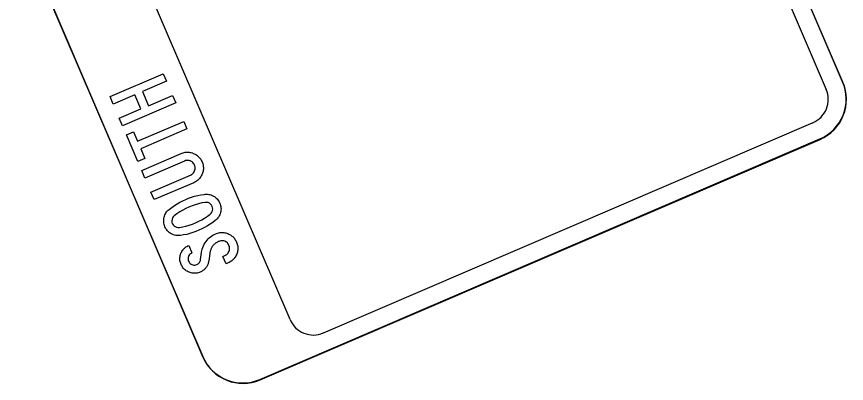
# Model space of a CAD drawing. Extents: x 1581789 to 1622364, y 1043167 to 1103486.
# Drawn here: x 1622252.92 to 1622267.22, y 1103396.24 to 1103402.56 of the extents above; entities that cross this region are included whole.
import ezdxf

# ---------------------------------------------------------------- set-up
doc = ezdxf.new("R2010")
doc.units = 0
doc.layers.add('RD_PD_PatLn2', color=7, linetype='Continuous')

msp = doc.modelspace()

# ---------------------------------------------------------------- linework, layer by layer
at = {"layer": 'RD_PD_PatLn2'}
for p, q in [((1622267.157, 1103401.438), (1622259.865, 1103418.429)), ((1622248.838, 1103413.696), (1622256.13, 1103396.706)), ((1622248.842, 1103413.688), (1622256.134, 1103396.697)), ((1622267.161, 1103401.429), (1622263.488, 1103409.988)), ((1622257.115, 1103396.312), (1622266.764, 1103400.453)), ((1622257.119, 1103396.303), (1622266.768, 1103400.444))]:
    msp.add_line(p, q, dxfattribs=at)
for points in [[(1622259.582, 1103418.297), (1622263.201, 1103409.865), (1622266.874, 1103401.306)], [(1622257.636, 1103397.341), (1622254.941, 1103403.614), (1622254.903, 1103403.582), (1622254.945, 1103403.349), (1622254.854, 1103403.248), (1622254.856, 1103403.14), (1622254.811, 1103402.989), (1622254.585, 1103402.824), (1622254.001, 1103402.99), (1622253.516, 1103403.51), (1622253.413, 1103403.54), (1622252.812, 1103405.092), (1622253.08, 1103405.575), (1622252.697, 1103406.512), (1622252.867, 1103406.911), (1622253.188, 1103407.697), (1622250.341, 1103414.331)], [(1622255.45, 1103401.576), (1622255.506, 1103401.446), (1622255.09, 1103401.268), (1622255.195, 1103401.025), (1622255.61, 1103401.203), (1622255.666, 1103401.073), (1622254.748, 1103400.68), (1622254.692, 1103400.809), (1622255.065, 1103400.969), (1622254.961, 1103401.212), (1622254.588, 1103401.052), (1622254.532, 1103401.182), (1622255.45, 1103401.576), (1622255.45, 1103401.576)], [(1622254.937, 1103400.578), (1622255.008, 1103400.412), (1622255.803, 1103400.754), (1622255.858, 1103400.625), (1622255.063, 1103400.284), (1622255.134, 1103400.118), (1622255.011, 1103400.066), (1622254.814, 1103400.525), (1622254.937, 1103400.578), (1622254.937, 1103400.578)], [(1622266.645, 1103400.731), (1622258.208, 1103397.11)], [(1622255.078, 1103399.91), (1622255.759, 1103400.202), (1622255.776, 1103400.209), (1622255.794, 1103400.215), (1622255.811, 1103400.219), (1622255.828, 1103400.223), (1622255.846, 1103400.225), (1622255.864, 1103400.225), (1622255.881, 1103400.225), (1622255.898, 1103400.224), (1622255.916, 1103400.221), (1622255.933, 1103400.217), (1622255.951, 1103400.212), (1622255.968, 1103400.205), (1622255.984, 1103400.199), (1622255.999, 1103400.191), (1622256.014, 1103400.183), (1622256.028, 1103400.174), (1622256.04, 1103400.164), (1622256.053, 1103400.153), (1622256.064, 1103400.142), (1622256.075, 1103400.13), (1622256.085, 1103400.118), (1622256.095, 1103400.104), (1622256.104, 1103400.09), (1622256.111, 1103400.075), (1622256.119, 1103400.059), (1622256.125, 1103400.043), (1622256.13, 1103400.027), (1622256.135, 1103400.011), (1622256.138, 1103399.995), (1622256.14, 1103399.979), (1622256.141, 1103399.963), (1622256.141, 1103399.947), (1622256.141, 1103399.93), (1622256.139, 1103399.914), (1622256.136, 1103399.898), (1622256.132, 1103399.882), (1622256.127, 1103399.866), (1622256.121, 1103399.85), (1622256.113, 1103399.833), (1622256.105, 1103399.817), (1622256.096, 1103399.801), (1622256.086, 1103399.787), (1622256.075, 1103399.773), (1622256.063, 1103399.76), (1622256.051, 1103399.748), (1622256.037, 1103399.737), (1622256.023, 1103399.726), (1622256.008, 1103399.717), (1622255.992, 1103399.708), (1622255.975, 1103399.7), (1622255.294, 1103399.408), (1622255.238, 1103399.538), (1622255.919, 1103399.83), (1622255.935, 1103399.838), (1622255.949, 1103399.848), (1622255.962, 1103399.859), (1622255.973, 1103399.871), (1622255.982, 1103399.886), (1622255.99, 1103399.902), (1622255.995, 1103399.919), (1622255.999, 1103399.936), (1622256, 1103399.953), (1622255.998, 1103399.97), (1622255.995, 1103399.986), (1622255.989, 1103400.003), (1622255.981, 1103400.019), (1622255.971, 1103400.033), (1622255.96, 1103400.046), (1622255.947, 1103400.057), (1622255.932, 1103400.066), (1622255.916, 1103400.074), (1622255.899, 1103400.079), (1622255.882, 1103400.083), (1622255.865, 1103400.084), (1622255.848, 1103400.082), (1622255.832, 1103400.079), (1622255.815, 1103400.072), (1622255.134, 1103399.78), (1622255.078, 1103399.91), (1622255.078, 1103399.91)], [(1622255.837, 1103399.41), (1622255.887, 1103399.431), (1622255.939, 1103399.449), (1622255.991, 1103399.465), (1622256.044, 1103399.479), (1622256.098, 1103399.49), (1622256.153, 1103399.499), (1622256.174, 1103399.501), (1622256.194, 1103399.502), (1622256.215, 1103399.501), (1622256.235, 1103399.498), (1622256.255, 1103399.494), (1622256.275, 1103399.488), (1622256.294, 1103399.48), (1622256.313, 1103399.47), (1622256.332, 1103399.459), (1622256.349, 1103399.447), (1622256.364, 1103399.434), (1622256.379, 1103399.419), (1622256.392, 1103399.403), (1622256.404, 1103399.386), (1622256.415, 1103399.368), (1622256.424, 1103399.348), (1622256.432, 1103399.328), (1622256.437, 1103399.308), (1622256.442, 1103399.288), (1622256.444, 1103399.267), (1622256.445, 1103399.247), (1622256.443, 1103399.226), (1622256.441, 1103399.205), (1622256.436, 1103399.184), (1622256.43, 1103399.164), (1622256.422, 1103399.144), (1622256.413, 1103399.126), (1622256.403, 1103399.108), (1622256.391, 1103399.092), (1622256.378, 1103399.076), (1622256.363, 1103399.061), (1622256.347, 1103399.048), (1622256.303, 1103399.015), (1622256.258, 1103398.984), (1622256.211, 1103398.954), (1622256.163, 1103398.927), (1622256.114, 1103398.902), (1622256.064, 1103398.88), (1622256.013, 1103398.859), (1622255.96, 1103398.84), (1622255.908, 1103398.824), (1622255.855, 1103398.81), (1622255.801, 1103398.799), (1622255.746, 1103398.79), (1622255.725, 1103398.788), (1622255.705, 1103398.788), (1622255.685, 1103398.789), (1622255.664, 1103398.792), (1622255.645, 1103398.797), (1622255.625, 1103398.803), (1622255.606, 1103398.811), (1622255.587, 1103398.821), (1622255.569, 1103398.832), (1622255.552, 1103398.844), (1622255.537, 1103398.857), (1622255.522, 1103398.872), (1622255.509, 1103398.888), (1622255.497, 1103398.905), (1622255.487, 1103398.923), (1622255.478, 1103398.942), (1622255.47, 1103398.962), (1622255.464, 1103398.982), (1622255.46, 1103399.002), (1622255.457, 1103399.023), (1622255.457, 1103399.043), (1622255.458, 1103399.063), (1622255.46, 1103399.084), (1622255.464, 1103399.105), (1622255.47, 1103399.125), (1622255.478, 1103399.144), (1622255.487, 1103399.163), (1622255.497, 1103399.18), (1622255.508, 1103399.197), (1622255.521, 1103399.212), (1622255.536, 1103399.227), (1622255.552, 1103399.24), (1622255.596, 1103399.274), (1622255.641, 1103399.305), (1622255.687, 1103399.334), (1622255.736, 1103399.362), (1622255.785, 1103399.387), (1622255.837, 1103399.41), (1622255.837, 1103399.41)], [(1622255.892, 1103399.28), (1622255.838, 1103399.255), (1622255.785, 1103399.228), (1622255.735, 1103399.198), (1622255.686, 1103399.166), (1622255.639, 1103399.131), (1622255.622, 1103399.113), (1622255.609, 1103399.093), (1622255.601, 1103399.07), (1622255.597, 1103399.045), (1622255.599, 1103399.021), (1622255.606, 1103398.997), (1622255.619, 1103398.976), (1622255.635, 1103398.957), (1622255.655, 1103398.943), (1622255.678, 1103398.933), (1622255.702, 1103398.929), (1622255.727, 1103398.93), (1622255.785, 1103398.94), (1622255.841, 1103398.953), (1622255.898, 1103398.969), (1622255.953, 1103398.988), (1622256.008, 1103399.009), (1622256.062, 1103399.034), (1622256.113, 1103399.061), (1622256.163, 1103399.091), (1622256.212, 1103399.123), (1622256.259, 1103399.158), (1622256.277, 1103399.176), (1622256.29, 1103399.196), (1622256.299, 1103399.219), (1622256.303, 1103399.244), (1622256.301, 1103399.268), (1622256.294, 1103399.292), (1622256.282, 1103399.314), (1622256.265, 1103399.332), (1622256.245, 1103399.347), (1622256.222, 1103399.356), (1622256.198, 1103399.361), (1622256.174, 1103399.36), (1622256.116, 1103399.35), (1622256.059, 1103399.337), (1622256.002, 1103399.321), (1622255.947, 1103399.302), (1622255.892, 1103399.28), (1622255.892, 1103399.28)], [(1622255.74, 1103398.43), (1622255.743, 1103398.448), (1622255.749, 1103398.465), (1622255.755, 1103398.483), (1622255.762, 1103398.499), (1622255.77, 1103398.516), (1622255.78, 1103398.531), (1622255.79, 1103398.545), (1622255.801, 1103398.559), (1622255.813, 1103398.571), (1622255.826, 1103398.582), (1622255.84, 1103398.593), (1622255.855, 1103398.603), (1622255.871, 1103398.612), (1622255.888, 1103398.619), (1622255.943, 1103398.49), (1622255.928, 1103398.482), (1622255.914, 1103398.472), (1622255.902, 1103398.46), (1622255.893, 1103398.446), (1622255.885, 1103398.43), (1622255.879, 1103398.413), (1622255.877, 1103398.397), (1622255.877, 1103398.38), (1622255.88, 1103398.363), (1622255.886, 1103398.347), (1622255.894, 1103398.331), (1622255.904, 1103398.318), (1622255.916, 1103398.306), (1622255.93, 1103398.296), (1622255.945, 1103398.289), (1622255.962, 1103398.284), (1622255.979, 1103398.281), (1622255.995, 1103398.281), (1622256.012, 1103398.284), (1622256.028, 1103398.29), (1622256.042, 1103398.296), (1622256.054, 1103398.304), (1622256.064, 1103398.313), (1622256.073, 1103398.323), (1622256.081, 1103398.334), (1622256.087, 1103398.346), (1622256.091, 1103398.36), (1622256.094, 1103398.374), (1622256.111, 1103398.499), (1622256.116, 1103398.529), (1622256.123, 1103398.557), (1622256.132, 1103398.585), (1622256.143, 1103398.612), (1622256.156, 1103398.639), (1622256.171, 1103398.664), (1622256.188, 1103398.689), (1622256.205, 1103398.71), (1622256.223, 1103398.73), (1622256.242, 1103398.748), (1622256.262, 1103398.765), (1622256.283, 1103398.781), (1622256.305, 1103398.795), (1622256.328, 1103398.808), (1622256.353, 1103398.819), (1622256.37, 1103398.826), (1622256.387, 1103398.832), (1622256.405, 1103398.836), (1622256.422, 1103398.839), (1622256.44, 1103398.841), (1622256.457, 1103398.842), (1622256.474, 1103398.842), (1622256.492, 1103398.84), (1622256.509, 1103398.837), (1622256.527, 1103398.834), (1622256.544, 1103398.828), (1622256.562, 1103398.822), (1622256.578, 1103398.815), (1622256.593, 1103398.808), (1622256.608, 1103398.799), (1622256.621, 1103398.79), (1622256.634, 1103398.781), (1622256.646, 1103398.77), (1622256.658, 1103398.759), (1622256.669, 1103398.747), (1622256.679, 1103398.734), (1622256.689, 1103398.721), (1622256.697, 1103398.706), (1622256.705, 1103398.691), (1622256.712, 1103398.676), (1622256.719, 1103398.658), (1622256.725, 1103398.641), (1622256.729, 1103398.624), (1622256.733, 1103398.606), (1622256.735, 1103398.589), (1622256.735, 1103398.571), (1622256.735, 1103398.554), (1622256.733, 1103398.537), (1622256.73, 1103398.519), (1622256.727, 1103398.502), (1622256.721, 1103398.484), (1622256.715, 1103398.467), (1622256.707, 1103398.45), (1622256.699, 1103398.433), (1622256.69, 1103398.418), (1622256.68, 1103398.403)], [(1622256.532, 1103398.301), (1622256.476, 1103398.431), (1622256.512, 1103398.446), (1622256.528, 1103398.455), (1622256.543, 1103398.464), (1622256.555, 1103398.475), (1622256.566, 1103398.488), (1622256.576, 1103398.503), (1622256.583, 1103398.519), (1622256.589, 1103398.536), (1622256.592, 1103398.553), (1622256.593, 1103398.569), (1622256.592, 1103398.586), (1622256.589, 1103398.603), (1622256.582, 1103398.62), (1622256.575, 1103398.636), (1622256.565, 1103398.65), (1622256.554, 1103398.663), (1622256.541, 1103398.674), (1622256.526, 1103398.683), (1622256.51, 1103398.691), (1622256.493, 1103398.696), (1622256.476, 1103398.7), (1622256.459, 1103398.7), (1622256.442, 1103398.699), (1622256.426, 1103398.695), (1622256.409, 1103398.689), (1622256.396, 1103398.684), (1622256.385, 1103398.678), (1622256.373, 1103398.672), (1622256.363, 1103398.665), (1622256.352, 1103398.658), (1622256.342, 1103398.651), (1622256.333, 1103398.643), (1622256.324, 1103398.635), (1622256.316, 1103398.626), (1622256.308, 1103398.617), (1622256.301, 1103398.608), (1622256.294, 1103398.598), (1622256.287, 1103398.588), (1622256.282, 1103398.578), (1622256.276, 1103398.567), (1622256.271, 1103398.556), (1622256.267, 1103398.544), (1622256.263, 1103398.533), (1622256.259, 1103398.52), (1622256.256, 1103398.508), (1622256.253, 1103398.495), (1622256.251, 1103398.481), (1622256.234, 1103398.356), (1622256.232, 1103398.342), (1622256.229, 1103398.328), (1622256.226, 1103398.315), (1622256.222, 1103398.303), (1622256.218, 1103398.291), (1622256.212, 1103398.279), (1622256.207, 1103398.268), (1622256.201, 1103398.257), (1622256.194, 1103398.247), (1622256.187, 1103398.237), (1622256.179, 1103398.227), (1622256.171, 1103398.218), (1622256.162, 1103398.209), (1622256.152, 1103398.201), (1622256.142, 1103398.193), (1622256.132, 1103398.186), (1622256.121, 1103398.178), (1622256.109, 1103398.172), (1622256.097, 1103398.166), (1622256.084, 1103398.16), (1622256.067, 1103398.153), (1622256.05, 1103398.148), (1622256.033, 1103398.144), (1622256.015, 1103398.141), (1622255.998, 1103398.139), (1622255.981, 1103398.139), (1622255.963, 1103398.14), (1622255.946, 1103398.142), (1622255.929, 1103398.146), (1622255.911, 1103398.151), (1622255.894, 1103398.157), (1622255.877, 1103398.165), (1622255.861, 1103398.173), (1622255.846, 1103398.183), (1622255.832, 1103398.193), (1622255.818, 1103398.204), (1622255.806, 1103398.216), (1622255.794, 1103398.23), (1622255.784, 1103398.244), (1622255.774, 1103398.259), (1622255.765, 1103398.274), (1622255.757, 1103398.291), (1622255.75, 1103398.309), (1622255.745, 1103398.326), (1622255.741, 1103398.343), (1622255.738, 1103398.36), (1622255.737, 1103398.378), (1622255.736, 1103398.395), (1622255.737, 1103398.413), (1622255.74, 1103398.43)], [(1622256.68, 1103398.403), (1622256.669, 1103398.39), (1622256.657, 1103398.377), (1622256.645, 1103398.365), (1622256.631, 1103398.354), (1622256.617, 1103398.343), (1622256.602, 1103398.334), (1622256.586, 1103398.325), (1622256.569, 1103398.317), (1622256.532, 1103398.301), (1622256.532, 1103398.301)]]:
    msp.add_lwpolyline(points, dxfattribs=at)
for centre, radius, start, end in [((1622266.468, 1103401.142), 0.75, 293.2282, 23.2284), ((1622266.472, 1103401.134), 0.75, 293.2282, 23.2284), ((1622266.472, 1103401.134), 0.437, 293.2282, 23.2284), ((1622258.037, 1103397.512), 0.436, 202.9982, 292.9984), ((1622256.819, 1103397.001), 0.75, 203.2286, 293.2282), ((1622256.823, 1103396.992), 0.75, 203.2286, 293.2282)]:
    msp.add_arc(centre, radius, start, end, dxfattribs=at)

doc.saveas('drawing.dxf')
